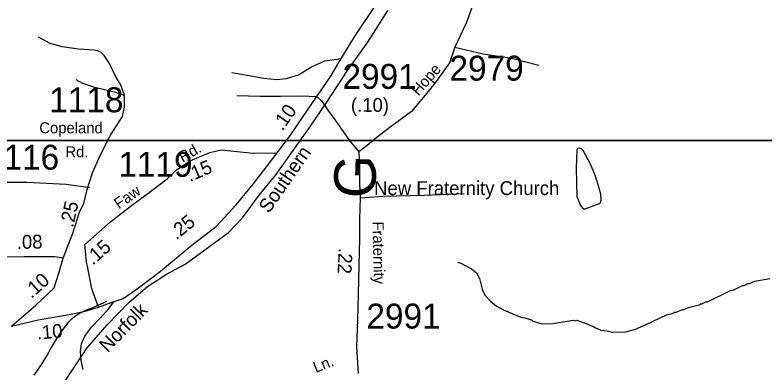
# Model space of a CAD drawing. Extents: x 1551653 to 1702041, y 811336 to 920032.
# Drawn here: x 1600880 to 1605321, y 829932 to 832051 of the extents above; entities that cross this region are included whole.
import ezdxf

# ---------------------------------------------------------------- set-up
doc = ezdxf.new("R2010")
doc.units = 0
for name, color, linetype in [('Old_Level_11', 7, 'Continuous'), ('Old_Level_14', 7, 'Continuous'), ('Old_Level_17', 7, 'Continuous'), ('Old_Level_22', 7, 'Continuous'), ('Old_Level_28', 7, 'Continuous'), ('Old_Level_3', 7, 'Continuous'), ('Old_Level_32', 7, 'Continuous'), ('Old_Level_35', 7, 'Continuous'), ('Old_Level_44', 7, 'Continuous'), ('Old_Level_62', 7, 'Continuous'), ('Old_Level_63', 7, 'Continuous'), ('Old_Level_8', 7, 'Continuous')]:
    doc.layers.add(name, color=color, linetype=linetype)

msp = doc.modelspace()

# ---------------------------------------------------------------- linework, layer by layer
at = {"layer": 'Old_Level_28'}
for points in [[(1602667.651, 831567.66), (1602745.386, 831682.39), (1602803.688, 831779.618), (1602889.915, 831921.742), (1603022.362, 832117.966)], [(1602431.454, 831234.091), (1602510.685, 831340.295), (1602586.926, 831449.49), (1602667.651, 831567.66)], [(1601373.817, 830322.704), (1601449.588, 830348.588), (1601521.086, 830373.471), (1601611.235, 830435.681), (1601741.796, 830535.217), (1601928.312, 830690.741), (1602071.307, 830799.608), (1602189.433, 830927.138), (1602290.932, 831048.609), (1602349.234, 831126.392), (1602431.454, 831234.091)], [(1600858.955, 830208.616), (1601017.494, 830245.941), (1601098.317, 830261.494), (1601213.335, 830280.157), (1601295.468, 830297.678), (1601373.817, 830322.704)]]:
    msp.add_lwpolyline(points, dxfattribs=at)
at = {"layer": 'Old_Level_3'}
msp.add_lwpolyline([(1601421.319, 830354.677), (1601397.472, 830343.247), (1601372.872, 830332.66), (1601347.895, 830322.496), (1601322.914, 830312.337), (1601298.304, 830301.761), (1601274.438, 830290.351), (1601251.691, 830277.686), (1601230.437, 830263.347), (1601211.051, 830246.915), (1601193.339, 830228.612), (1601176.705, 830209.113), (1601160.994, 830188.587), (1601146.055, 830167.2), (1601131.737, 830145.119), (1601117.886, 830122.51), (1601104.35, 830099.54), (1601090.979, 830076.375), (1601077.619, 830053.181), (1601064.119, 830030.126), (1601050.327, 830007.376), (1601036.09, 829985.097), (1601021.36, 829963.345), (1601006.587, 829941.65), (1600991.84, 829919.934)], dxfattribs=at)
at = {"layer": 'Old_Level_32'}
for points in [[(1603608.292, 832161.549), (1603551.513, 832003.075), (1603484.72, 831860.148), (1603452.897, 831766.859), (1603368.356, 831649.052), (1603309.355, 831576.766), (1603227.729, 831479.647), (1603100.79, 831387.367), (1603012.014, 831317.007), (1602965.932, 831279.28), (1602915.66, 831241.553)], [(1601165.876, 830612.433), (1601223.301, 830759.308), (1601264.773, 830890.219), (1601288.305, 830934.584), (1601307.409, 831018.245), (1601338.099, 831115.781), (1601384.126, 831218.612), (1601445.616, 831339.832), (1601516.007, 831449.732), (1601528.353, 831505.913), (1601527.523, 831573.367), (1601508.29, 831631.592), (1601492.518, 831658.728)], [(1602667.651, 831567.66), (1602695.013, 831542.116), (1602713.694, 831515.023)], [(1602713.694, 831515.023), (1602736.486, 831481.45), (1602775.954, 831428.676), (1602858.156, 831309.838), (1602915.66, 831241.553)], [(1601682.221, 831006.105), (1601781.54, 831080.658), (1601836.526, 831134.099), (1601917.238, 831186.89), (1602033.568, 831237.112), (1602100.563, 831253.077), (1602290.241, 831233.715), (1602431.454, 831234.091)], [(1602915.66, 831241.553), (1602919.849, 831153.524), (1602919.849, 831052.919), (1602924.039, 830969.082), (1602919.849, 830843.327), (1602919.849, 830725.954), (1602915.66, 830570.855), (1602911.471, 830398.989), (1602907.281, 830248.082), (1602903.092, 830088.791), (1602911.471, 829929.5)], [(1601373.817, 830322.704), (1601334.909, 830429.298), (1601309.386, 830563.402), (1601303.006, 830588.945), (1601296.626, 830655.997), (1601294.003, 830693.214), (1601345.047, 830737.914), (1601446.231, 830826.21), (1601569.249, 830922.568), (1601682.221, 831006.105)], [(1601165.876, 830612.433), (1601114.832, 830618.818), (1600933.562, 830619.2), (1600715.96, 830616.089)], [(1600858.955, 830208.616), (1601002.545, 830333.832), (1601111.642, 830436.821), (1601140.355, 830523.03), (1601165.876, 830612.433)]]:
    msp.add_lwpolyline(points, dxfattribs=at)
at = {"layer": 'Old_Level_35'}
for points in [[(1601492.518, 831658.728), (1601473.1, 831692.14), (1601440.151, 831764.446), (1601408.874, 831810.906), (1601389.061, 831830.519), (1601368.612, 831838.537), (1601348.875, 831842.139), (1601255.561, 831848.835), (1601159.777, 831861.985), (1601088.127, 831881.05), (1601018.675, 831919.879)], [(1603484.72, 831860.148), (1603652.442, 831820.581), (1603819.128, 831795.399), (1603982.669, 831754.479)], [(1602164.454, 831711.132), (1602254.155, 831693.905), (1602353.856, 831676.674), (1602427.757, 831669.771), (1602485.693, 831675.001), (1602557.76, 831696.149), (1602636.352, 831742.983), (1602714.745, 831780.013), (1602811.591, 831792.645)], [(1601241.109, 831669.029), (1601278.875, 831646.651), (1601344.485, 831625.709), (1601418.14, 831606.805), (1601475.912, 831594.026), (1601527.523, 831573.367)], [(1602192.708, 831574.883), (1602332.504, 831571.047), (1602452.337, 831569.417), (1602574.253, 831571.946), (1602667.651, 831567.66)], [(1600788.755, 831061.824), (1600950.902, 831061.824), (1601183.378, 831050.096), (1601322.802, 831030.415)], [(1602924.039, 830969.082), (1603057.467, 830978.017), (1603303.336, 830984.835), (1603539.047, 830993.86)], [(1601283.553, 829953.806), (1601272.205, 830006.067), (1601266.896, 830060.004), (1601273.402, 830104.498), (1601294.131, 830149.702), (1601332.835, 830203.147), (1601383.34, 830256.352), (1601434.091, 830311.755), (1601464.939, 830353.93)]]:
    msp.add_lwpolyline(points, dxfattribs=at)
at = {"layer": 'Old_Level_44'}
msp.add_lwpolyline([(1601112.005, 829783.39), (1601207.713, 829934.135), (1601307.536, 830080.591), (1601425.167, 830217.084), (1601556.758, 830351.289), (1601663.894, 830443.97), (1601776.626, 830516.525), (1601887.312, 830577.116), (1602004.29, 830661.59), (1602143.437, 830763.828), (1602226.438, 830850.593), (1602326.022, 830985.251), (1602425.523, 831105.901), (1602527.268, 831248.518), (1602629.059, 831393.334), (1602726.759, 831533.833), (1602849.045, 831722.258), (1602968.927, 831890.722), (1603087.368, 832077.027)], dxfattribs=at)
at = {"layer": 'Old_Level_62'}
for points in [[(1604207.329, 830975.966), (1604228.655, 830923.267), (1604244.854, 830904.505), (1604255.722, 830902.711), (1604345.637, 830937.775), (1604351.891, 830956.281), (1604349.02, 830990.781), (1604338.973, 831025.332), (1604316.827, 831096.075), (1604286.992, 831168.561), (1604244.751, 831249.352), (1604237.164, 831258.733), (1604222.503, 831262.168), (1604211.02, 831260.117), (1604205.996, 831252.53), (1604203.126, 831142.725), (1604207.329, 830975.966)], [(1603499.808, 830587.917), (1603519.698, 830581.663), (1603583.161, 830548.752), (1603612.894, 830524.351), (1603630.426, 830492.106), (1603645.497, 830427.925), (1603663.029, 830393.681), (1603696.555, 830357.233), (1603732.132, 830326.731), (1603787.701, 830297.973), (1603795.698, 830297.871), (1603803.592, 830291.77), (1603875.156, 830262.755), (1603907.041, 830256.348), (1603938.824, 830245.89), (1603946.821, 830239.789), (1604002.493, 830222.975), (1604066.469, 830224.103), (1604184.682, 830244.455), (1604198.625, 830240.251), (1604206.725, 830244.147), (1604272.341, 830221.232), (1604292.129, 830210.98), (1604304.125, 830208.776), (1604314.07, 830200.676), (1604349.851, 830186.168), (1604385.735, 830181.657), (1604417.621, 830173.199), (1604497.591, 830176.121), (1604553.775, 830191.295), (1604618.059, 830218.413), (1604738.835, 830276.699), (1604770.926, 830284.286), (1604787.022, 830292.027), (1604795.019, 830291.924), (1604835.209, 830307.354), (1604843.206, 830307.251), (1604867.3, 830318.939), (1604931.481, 830336.01), (1604939.581, 830341.905), (1604947.578, 830341.803), (1604971.774, 830353.44), (1604979.771, 830353.337), (1605116.541, 830419.415), (1605132.535, 830423.208), (1605188.924, 830450.378), (1605196.921, 830450.275), (1605221.015, 830461.963), (1605229.012, 830461.861), (1605261.205, 830475.394), (1605349.378, 830492.158)]]:
    msp.add_lwpolyline(points, dxfattribs=at)
at = {"layer": 'Old_Level_63'}
for points in [[(1569096.749, 874749.337), (1631612.821, 874749.337), (1631612.821, 831307.151), (1569096.749, 831307.151), (1569096.749, 874749.337)], [(1577049.889, 831307.151), (1641328.558, 831307.151), (1641328.558, 811336.298), (1577049.889, 811336.298), (1577049.889, 831307.151)]]:
    msp.add_lwpolyline(points, dxfattribs=at)

# ---------------------------------------------------------------- texts
at = {"layer": 'Old_Level_11'}
for s, rotation, p in [('Hope', 48.674192, (1603268.726, 831568.648)), ('Rd.', 29.958144, (1601872.487, 831175.951)), ('Faw', 34.691919, (1601494.829, 830899.826)), ('Fraternity', 271.156406, (1602997.55, 830828.577)), ('Ln.', 21.973197, (1602661.413, 829932.281))]:
    msp.add_text(s, height=65.6167, rotation=rotation, dxfattribs=at).set_placement(p)
for s, p in [('Copeland', (1601023.843, 831350.191)), ('Rd.', (1601178.432, 831208.644))]:
    msp.add_text(s, height=65.6167, dxfattribs=at).set_placement(p)
at = {"layer": 'Old_Level_14'}
for s, rotation, p in [('Southern', 55.300133, (1602384.014, 830872.498)), ('Norfolk', 45.619722, (1601428.428, 830049.382))]:
    msp.add_text(s, height=82.0208, rotation=rotation, dxfattribs=at).set_placement(p)
at = {"layer": 'Old_Level_17'}
for s, rotation, p in [('(.10)', 359.865597, (1602869.036, 831477.823)), ('.10', 55.076983, (1602464.262, 831360.293)), ('.15', 23.350536, (1601915.107, 831061.172)), ('.25', 77.136708, (1601223.514, 830789.357)), ('.25', 38.853819, (1601835.544, 830716.627)), ('.08', 0.982681, (1600891.112, 830666.285)), ('.15', 41.209447, (1601340.859, 830566.399)), ('.22', 267.377364, (1602797.12, 830673.129)), ('.10', 41.404806, (1600977.051, 830369.16)), ('.10', 4.666356, (1601012.217, 830129.651))]:
    msp.add_text(s, height=82.0208, rotation=rotation, dxfattribs=at).set_placement(p)
at = {"layer": 'Old_Level_22'}
msp.add_text('G', height=246.062, rotation=88.032911, dxfattribs=at).set_placement((1603012.1, 830962.899))
msp.add_text('New Fraternity Church', height=82.02083, dxfattribs=at).set_placement((1603006.276, 830985.087))
at = {"layer": 'Old_Level_8'}
for s, p in [('2979', (1603452.978, 831662.229)), ('2991', (1602819.356, 831613.593)), ('1118', (1601082.834, 831475.067)), ('1116', (1600702.243, 831134.986)), ('1119', (1601491.953, 831093.16)), ('2991', (1602960.868, 830195.122))]:
    msp.add_text(s, height=147.6375, dxfattribs=at).set_placement(p)

doc.saveas('drawing.dxf')
